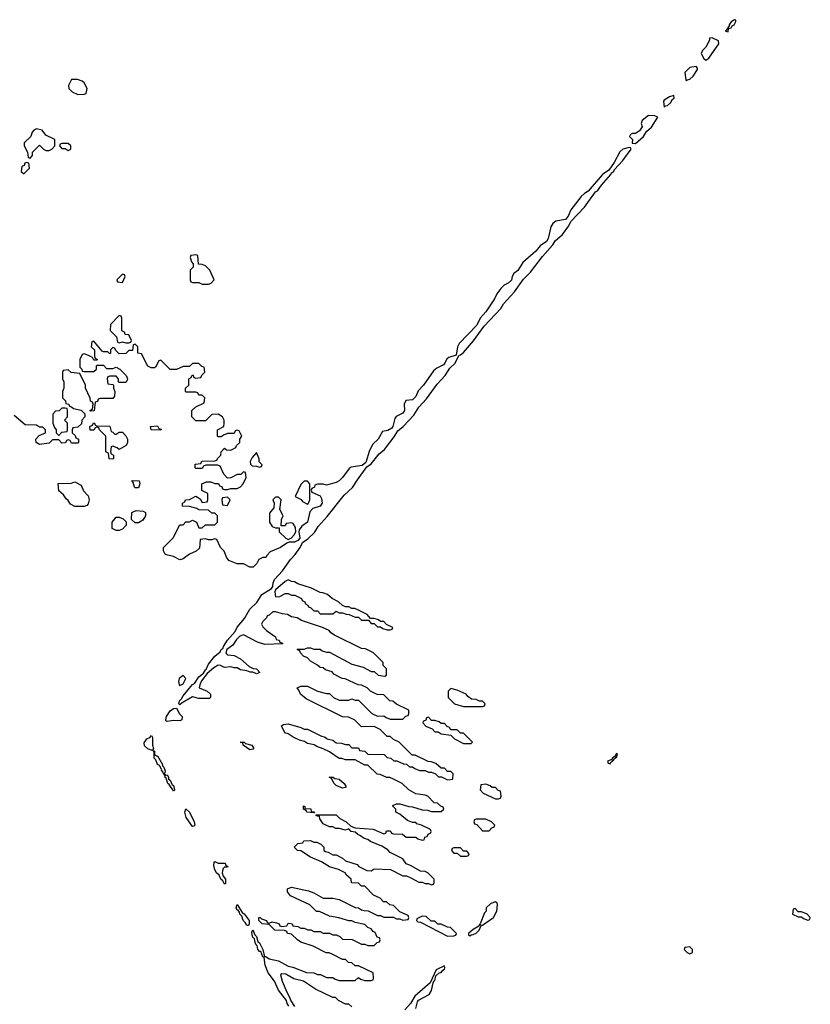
# Model space of a CAD drawing. Header units: inches. Extents: x 2380053 to 2584298, y 380219 to 546618.
# Tile 778 of 788: x 2481145 to 2486106, y 513305 to 519482. Entities that reach past the tile are written whole.
import ezdxf

# ---------------------------------------------------------------- set-up
doc = ezdxf.new("R2010")
doc.units = ezdxf.units.IN
doc.header["$MEASUREMENT"] = 0
doc.layers.add('C4581', color=7, linetype='Continuous')

msp = doc.modelspace()

# ---------------------------------------------------------------- linework, layer by layer
at = {"layer": 'C4581', "color": 2}
for points, elevation in [([(2485630, 519482), (2485610, 519468.7), (2485596, 519450), (2485596.9, 519443.1), (2485574, 519410), (2485590, 519406.8), (2485593.2, 519426.8), (2485610, 519431.3), (2485615.9, 519444.1), (2485628.7, 519450), (2485639, 519470), (2485639, 519479)], 54), ([(2485490, 519368), (2485474, 519366), (2485474, 519354), (2485451.3, 519310), (2485430.5, 519289.5), (2485420.7, 519270), (2485438, 519238), (2485450, 519228.5), (2485470, 519241.3), (2485531.5, 519330), (2485529.1, 519349.1)], 54), ([(2485390, 519188.7), (2485350, 519181.2), (2485318.8, 519150), (2485324, 519104), (2485330, 519098), (2485335.1, 519104.9), (2485350, 519108.2), (2485371.6, 519128.4), (2485398, 519170), (2485398, 519178)], 54), ([(2481507.3, 519107.3), (2481470, 519106), (2481452, 519070), (2481454, 519050), (2481474, 519030), (2481510, 519012), (2481550, 519014), (2481562, 519018), (2481568, 519050), (2481550, 519086), (2481536.4, 519096.4)], 54), ([(2485250, 519006), (2485222, 518998), (2485190, 518978), (2485184.7, 518970), (2485190, 518934), (2485198, 518942), (2485210, 518942.8), (2485230, 518962.8), (2485238.6, 518981.4), (2485252.3, 518990)], 54), ([(2485090, 518882), (2485051.1, 518848.9), (2485044.7, 518830), (2485050.8, 518809.2), (2485034.8, 518785.2), (2485010, 518769), (2484990, 518768.7), (2484978, 518762), (2484971.3, 518750), (2484990.7, 518730.7), (2484987.5, 518707.5), (2485010, 518704.4), (2485058.4, 518750), (2485078.4, 518781.6), (2485110, 518808.4), (2485148.7, 518870), (2485130, 518879.3)], 54), ([(2481250, 518798), (2481234, 518790), (2481223.6, 518776.4), (2481214, 518750), (2481174, 518710), (2481174, 518690), (2481194, 518650), (2481198, 518618), (2481210, 518614), (2481226, 518630), (2481226, 518650), (2481270, 518694), (2481294, 518670), (2481310, 518662), (2481330, 518662), (2481346, 518670), (2481366, 518690), (2481366, 518730), (2481310, 518758), (2481286, 518790)], 54), ([(2481450, 518706), (2481410, 518706), (2481398, 518702), (2481394, 518690), (2481410, 518674), (2481430, 518674), (2481450, 518662), (2481466, 518670), (2481466, 518690)], 54), ([(2481190, 518586), (2481178, 518582), (2481172.7, 518567.3), (2481158, 518562), (2481154, 518530), (2481170, 518514), (2481206, 518550), (2481202, 518582)], 54), ([(2482250, 518006), (2482218, 518002), (2482214, 517990), (2482223.6, 517963.6), (2482234, 517950), (2482234, 517930), (2482214, 517910), (2482214, 517850), (2482218, 517838), (2482230, 517834), (2482270, 517834), (2482290, 517822), (2482330, 517822), (2482346, 517830), (2482366, 517850), (2482338, 517910), (2482310, 517938), (2482290, 517946), (2482267.3, 517947.3), (2482262, 518002)], 54), ([(2481790, 517886), (2481754, 517850), (2481758, 517838), (2481790, 517834), (2481806, 517870), (2481802, 517882)], 54), ([(2481770, 517626), (2481714, 517570), (2481712.7, 517532.7), (2481752.7, 517492.7), (2481758, 517458), (2481770, 517454), (2481790, 517462), (2481810, 517454), (2481830, 517454), (2481842, 517458), (2481846, 517470), (2481830, 517506), (2481807.3, 517507.3), (2481802, 517522), (2481786, 517530), (2481786, 517610), (2481782, 517622)], 54), ([(2481430, 517046), (2481410, 517046), (2481392.7, 517027.3), (2481370, 517026), (2481352.7, 517007.3), (2481354, 516950), (2481363.6, 516923.6), (2481374, 516910), (2481374, 516890), (2481390, 516874), (2481410, 516894), (2481442, 516898), (2481446, 516910), (2481446, 516950), (2481426, 516970), (2481446, 516990), (2481446, 517030), (2481442, 517042)], 54), ([(2481742, 516882), (2481750, 516882), (2481770, 516894), (2481790, 516894), (2481811.6, 516871.6), (2481822, 516850), (2481822, 516830), (2481814, 516810), (2481770, 516786), (2481756.4, 516796.4), (2481730, 516806), (2481718, 516802), (2481714, 516770), (2481718, 516758), (2481734, 516750), (2481734, 516730), (2481730, 516726), (2481707.3, 516727.3), (2481702, 516762), (2481686, 516770), (2481686, 516870), (2481646, 516910), (2481642, 516922), (2481630, 516926), (2481618, 516922), (2481610, 516906), (2481587.3, 516907.3), (2481586, 516930), (2481602, 516938), (2481607.3, 516952.7), (2481614, 516950), (2481618, 516938), (2481630, 516934), (2481710, 516932), (2481718, 516898), (2481730, 516894)], 54), ([(2482030, 516906), (2481970, 516908), (2481966, 516930), (2482010, 516934), (2482018, 516918), (2482032.7, 516912.7)], 54), ([(2482630, 516766), (2482603.6, 516736.4), (2482592, 516710), (2482592.7, 516692.7), (2482603.6, 516683.6), (2482630, 516682), (2482650, 516674), (2482662, 516678), (2482666, 516690), (2482648, 516708), (2482647.3, 516727.3)], 54), ([(2481490, 516428), (2481463.1, 516443.1), (2481450, 516466), (2481436.4, 516476.4), (2481420.4, 516500.4), (2481390, 516526), (2481387.3, 516572.7), (2481470, 516574), (2481490, 516582), (2481530, 516562), (2481546.4, 516526.4), (2481574.4, 516494.4), (2481581, 516470), (2481575.3, 516444.7), (2481565.4, 516434.6), (2481550, 516428.7)], 54), ([(2481870, 516546), (2481866, 516550), (2481858, 516578), (2481848.9, 516591.1), (2481894, 516590), (2481898, 516570), (2481890, 516546)], 54), ([(2482950, 516586), (2482930, 516586), (2482910, 516566), (2482874, 516490), (2482911.3, 516471.3), (2482919.6, 516459.6), (2482950, 516442), (2482955.3, 516444.7), (2482966, 516470), (2482966, 516570)], 54), ([(2482450, 516486), (2482418, 516482), (2482414, 516470), (2482418, 516438), (2482450, 516434), (2482466, 516470)], 54), ([(2482770, 516486), (2482750, 516486), (2482734, 516470), (2482742, 516450), (2482739.6, 516420.4), (2482712.7, 516387.3), (2482712, 516330), (2482730, 516302), (2482750, 516294), (2482774, 516294), (2482774, 516270), (2482814, 516230), (2482830, 516222), (2482850, 516232), (2482868, 516250), (2482878, 516270), (2482876.4, 516296.4), (2482862, 516322), (2482850, 516326), (2482818, 516322), (2482810, 516306), (2482786, 516306), (2482787.3, 516347.3), (2482798, 516370), (2482778, 516410), (2482786, 516470)], 54), ([(2481870, 516326), (2481847.3, 516347.3), (2481848, 516390), (2481876.4, 516403.6), (2481919.6, 516399.6), (2481934, 516390), (2481934, 516370), (2481916.9, 516343.1), (2481890, 516326)], 54), ([(2481750, 516278), (2481726, 516290), (2481726, 516330), (2481750, 516362), (2481770, 516362), (2481794, 516350), (2481812.7, 516332.7), (2481814, 516310), (2481790, 516286), (2481770, 516278)], 54), ([(2482830, 515968), (2482810, 515957.2), (2482750, 515906), (2482746.4, 515893.6), (2482750, 515862), (2482776.4, 515863.6), (2482810, 515882), (2482830, 515882), (2482850, 515872), (2482871.6, 515871.6), (2482914, 515850), (2482918, 515838), (2482934, 515830), (2482938, 515818), (2482954, 515810), (2482958, 515798), (2482972.7, 515792.7), (2482990, 515774), (2483012.7, 515772.7), (2483030, 515754), (2483110, 515754), (2483130, 515772), (2483150, 515762), (2483170, 515762), (2483192.7, 515752.7), (2483211.6, 515751.6), (2483250, 515734), (2483270, 515734), (2483290, 515714), (2483334, 515714), (2483350, 515694), (2483370, 515694), (2483390, 515674), (2483410, 515674), (2483423.6, 515663.6), (2483450, 515654), (2483470, 515654), (2483482, 515658), (2483486, 515670), (2483447.3, 515687.3), (2483430, 515706), (2483410, 515706), (2483396.4, 515716.4), (2483370, 515726), (2483346, 515726), (2483326, 515750), (2483270, 515778), (2483247.3, 515787.3), (2483228.4, 515788.4), (2483210, 515798), (2483190, 515798), (2483170, 515806), (2483146, 515830), (2483106, 515850), (2483076.4, 515876.4), (2483047.3, 515887.3), (2483030, 515888), (2482976.4, 515916.4), (2482890, 515942), (2482870, 515955.3), (2482850, 515958)], 54), ([(2482170, 515368), (2482146, 515350), (2482141, 515330), (2482144.7, 515310), (2482150, 515304.7), (2482170, 515316), (2482188, 515350)], 58), ([(2483850, 515286), (2483834, 515270), (2483834, 515230), (2483874, 515190), (2483930, 515174), (2484050, 515174), (2484062, 515178), (2484066, 515190), (2484050, 515206), (2484030, 515206), (2484010, 515218), (2483980.4, 515220.4), (2483956.4, 515236.4), (2483946, 515250), (2483890, 515275.3)], 54), ([(2482150, 515084), (2482110, 515085.2), (2482070, 515079), (2482062.7, 515082.7), (2482061.2, 515090), (2482065.4, 515110), (2482090, 515146.4), (2482110, 515160.4), (2482130, 515162), (2482147.3, 515127.3), (2482164.7, 515110), (2482162, 515090)], 54), ([(2483710, 515106), (2483698, 515102), (2483692.7, 515087.3), (2483678, 515082), (2483674, 515070), (2483694, 515050), (2483732.7, 515032.7), (2483750, 515014), (2483770, 515014), (2483790, 515002), (2483850, 514994), (2483874, 514970), (2483930, 514942), (2483970, 514942), (2483978, 514942), (2483986, 514950), (2483930, 515006), (2483910, 515006), (2483890, 515026), (2483850, 515026), (2483842, 515042), (2483827.3, 515047.3), (2483810, 515066), (2483790, 515066), (2483776.4, 515076.4), (2483750, 515086), (2483730, 515086)], 54), ([(2481970, 514899), (2481950, 514907), (2481927.7, 514927.7), (2481925.8, 514945.8), (2481943.6, 514970), (2481961.5, 514978.5), (2481971.1, 514991.1), (2481979.1, 514979.1), (2481979.1, 514930), (2481984.7, 514910), (2481979.8, 514900.2)], 54), ([(2482590, 514902), (2482548, 514930), (2482546, 514946), (2482528, 514950), (2482554, 514950), (2482562, 514942), (2482602, 514930), (2482614, 514910), (2482610, 514906)], 54), ([(2482003.6, 514863.6), (2482010, 514864.7), (2482041, 514810), (2482041, 514801), (2482050, 514792), (2482058.8, 514770), (2482054, 514750), (2482062, 514742), (2482070, 514744.7), (2482078.8, 514730), (2482078, 514718), (2482090, 514711.3), (2482102.8, 514682.8), (2482110, 514678), (2482116, 514650), (2482115.3, 514644.7), (2482110, 514644), (2482083.3, 514683.3), (2482074, 514690), (2482064.1, 514724.1), (2482055.3, 514730), (2482058, 514738), (2482050, 514746), (2482043.7, 514763.7), (2482035.3, 514770), (2482036.4, 514776.4), (2482022.7, 514802.7), (2482009.6, 514810), (2481999.5, 514839.5), (2481989.5, 514850), (2481988.7, 514888.7), (2481982, 514898), (2481990, 514894), (2481991.3, 514871.3)], 54), ([(2484890, 514878), (2484879.6, 514860.4), (2484862, 514850), (2484859.6, 514840.4), (2484834, 514830), (2484838, 514818), (2484850, 514814), (2484855.3, 514824.7), (2484866, 514830), (2484862, 514838), (2484870, 514834), (2484875.3, 514844.7), (2484886, 514850), (2484882, 514858), (2484890, 514854), (2484895.3, 514875.3)], 54), ([(2483170, 514662), (2483130, 514678), (2483118, 514690), (2483102, 514722), (2483086, 514730), (2483111.1, 514731.1), (2483122, 514722), (2483150, 514718), (2483182, 514690), (2483194, 514670), (2483190, 514666)], 54), ([(2484070, 514686), (2484038, 514682), (2484034, 514650), (2484054, 514630), (2484130, 514594), (2484150, 514594), (2484162, 514598), (2484166, 514610), (2484162, 514642), (2484147.3, 514647.3), (2484130, 514666), (2484110, 514666), (2484096.4, 514676.4)], 54), ([(2482230, 514421.2), (2482190, 514478), (2482180.9, 514510), (2482188.4, 514531.6), (2482210.5, 514510.5), (2482238.8, 514450), (2482244.7, 514430), (2482238, 514422)], 54), ([(2482990, 514506), (2482946, 514510), (2482942, 514522), (2482926, 514530), (2482926, 514550), (2482934, 514546), (2482934, 514534), (2482970.9, 514530.9), (2482974, 514514), (2482991.6, 514511.6), (2482994, 514506)], 54), ([(2484070, 514466), (2484010, 514466), (2483998, 514462), (2483994, 514450), (2483998, 514438), (2484012.7, 514432.7), (2484050, 514394), (2484090, 514394), (2484107.3, 514412.7), (2484122, 514418), (2484126, 514430), (2484106, 514450)], 54), ([(2483910, 514286), (2483870, 514286), (2483858, 514282), (2483854, 514270), (2483870, 514254), (2483890, 514254), (2483910, 514234), (2483950, 514234), (2483962, 514238), (2483966, 514250), (2483950, 514266), (2483930, 514266)], 54), ([(2482430, 514058), (2482419.5, 514079.5), (2482407, 514090), (2482396, 514116), (2482379.3, 514130), (2482370, 514148.7), (2482364.1, 514175.9), (2482364.7, 514195.3), (2482370, 514202), (2482390, 514191.3), (2482434, 514190), (2482438, 514178), (2482452, 514170), (2482450, 514166), (2482430, 514166), (2482422, 514158), (2482418, 514142), (2482416, 514130), (2482421, 514110), (2482437.3, 514090), (2482436.9, 514063.1)], 54), ([(2482570, 513799), (2482558.9, 513818.9), (2482547, 513830), (2482538.6, 513858.6), (2482526, 513870), (2482524, 513884), (2482516.4, 513896.4), (2482510, 513895.3), (2482502.7, 513910), (2482509.2, 513930.8), (2482540.7, 513880.7), (2482553.4, 513873.4), (2482584.7, 513830), (2482584.7, 513810), (2482579.8, 513800.2)], 54), ([(2484130, 513948.7), (2484102, 513938), (2484072, 513910), (2484071.3, 513890), (2484061, 513879), (2484034, 513810), (2484038, 513802), (2484030, 513806), (2484025.4, 513794.6), (2483990, 513775.3), (2483962, 513750), (2483962, 513742), (2483970, 513734), (2483978, 513742), (2483990, 513742.8), (2484010, 513751.3), (2484028.7, 513770), (2484040.4, 513799.6), (2484050, 513802), (2484119, 513850), (2484139, 513890), (2484144, 513930), (2484140.4, 513940.4)], 54), ([(2483670, 513858), (2483638, 513842), (2483634, 513830), (2483643.6, 513823.6), (2483659.6, 513819.6), (2483830, 513732), (2483870, 513734), (2483882, 513738), (2483886, 513750), (2483847.3, 513787.3), (2483828.4, 513788.4), (2483790, 513808), (2483768, 513808), (2483750, 513826), (2483727.3, 513827.3), (2483696.4, 513856.4)], 54), ([(2486010, 513906), (2485998, 513902), (2485994, 513870), (2486030, 513854), (2486050, 513854), (2486063.6, 513843.6), (2486090, 513834), (2486102, 513838), (2486106, 513850), (2486086, 513870), (2486050, 513886), (2486030, 513886)], 54), ([(2485350, 513666), (2485318, 513662), (2485314, 513650), (2485334, 513630), (2485350, 513622), (2485366, 513630), (2485366, 513650)], 54)]:
    msp.add_lwpolyline(points, close=True, dxfattribs=dict(at, elevation=elevation))
at = {"layer": 'C4581', "color": 2, "elevation": 54}
for points in [[(2482833.2, 513293.2), (2482822.7, 513310), (2482819, 513330), (2482770, 513394), (2482744.5, 513450), (2482703.5, 513503.5), (2482686, 513550), (2482679, 513599), (2482670, 513602), (2482657.2, 513637.2), (2482650, 513637.2), (2482639.3, 513650), (2482634.6, 513674.6), (2482630, 513675.3), (2482622.7, 513690), (2482619, 513719), (2482610, 513722), (2482606, 513730), (2482602, 513758), (2482608, 513772), (2482621, 513741), (2482630.7, 513730.7), (2482639.8, 513699.8), (2482650.5, 513690.5), (2482670.8, 513650), (2482682, 513602), (2482690, 513604.7), (2482710, 513591), (2482770, 513578), (2482830, 513544.7), (2482858.8, 513538.8), (2482945.4, 513505.4), (2482990, 513502), (2483012.7, 513492.7), (2483031.6, 513491.6), (2483070, 513474), (2483110, 513474), (2483123.6, 513463.6), (2483150, 513454), (2483250, 513454), (2483270, 513474), (2483283.6, 513463.6), (2483310, 513454), (2483350, 513454), (2483362, 513458), (2483366, 513470), (2483362, 513502), (2483270, 513546), (2483250, 513546), (2483230, 513566), (2483207.3, 513567.3), (2483190, 513586), (2483170, 513586), (2483110, 513618), (2483087.3, 513627.3), (2483068.4, 513628.4), (2482986, 513670), (2482910, 513695.3), (2482888.9, 513708.9), (2482850, 513746), (2482826, 513750), (2482822, 513762), (2482807.3, 513767.3), (2482746, 513770), (2482710, 513806), (2482666, 513810), (2482646, 513830), (2482646, 513850), (2482654, 513850), (2482662, 513842), (2482694, 513830), (2482698, 513818), (2482710, 513814), (2482730, 513822), (2482756.9, 513816.9), (2482774, 513810), (2482778, 513798), (2482790, 513794), (2482822, 513798), (2482830, 513814), (2482847.3, 513812.7), (2482854, 513810), (2482858, 513798), (2482890, 513794), (2482910, 513782), (2482930, 513782), (2482952.7, 513772.7), (2482971.6, 513771.6), (2482990, 513762), (2483030, 513762), (2483050, 513752), (2483090, 513752), (2483110, 513742), (2483130, 513742), (2483154, 513730), (2483170, 513714), (2483231.6, 513711.6), (2483290, 513682), (2483310, 513682), (2483330, 513674), (2483370, 513674), (2483387.3, 513692.7), (2483402, 513698), (2483406, 513710), (2483402, 513722), (2483387.3, 513727.3), (2483374.6, 513754.6), (2483362, 513762), (2483350, 513778), (2483330, 513786), (2483310, 513806), (2483250, 513818), (2483230, 513828), (2483210, 513828), (2483147.3, 513847.3), (2483090, 513858), (2483027.3, 513887.3), (2483008.4, 513888.4), (2482966, 513930), (2482844.7, 513984.7), (2482826, 514010), (2482826, 514030), (2482850, 514041), (2482956.9, 514016.9), (2482990, 514004.7), (2483050, 513972), (2483110, 513971.3), (2483150, 513962), (2483250, 513912), (2483271, 513911), (2483290, 513898), (2483307.3, 513892.7), (2483331.6, 513891.6), (2483390, 513862), (2483410, 513862), (2483430, 513852), (2483490, 513852), (2483510, 513842), (2483530, 513842), (2483550, 513834), (2483582, 513838), (2483586, 513850), (2483582, 513862), (2483530, 513886), (2483490, 513926), (2483468.4, 513928.4), (2483447.3, 513947.3), (2483428.4, 513948.4), (2483406, 513970), (2483366, 513990), (2483310, 514046), (2483290, 514046), (2483270, 514066), (2483227.3, 514067.3), (2483226, 514090), (2483195.3, 514115.3), (2483188, 514130), (2483146, 514150), (2483088.4, 514168.4), (2483038, 514198), (2482969.1, 514229.1), (2482910, 514268), (2482889.1, 514269.1), (2482868, 514292), (2482890, 514314), (2482922, 514318), (2482928.4, 514331.6), (2482970, 514332), (2482990, 514322), (2483010, 514322), (2483034, 514310), (2483054, 514290), (2483054, 514270), (2483063.6, 514263.6), (2483079.6, 514259.6), (2483110, 514242), (2483130, 514242), (2483170, 514222), (2483190, 514206), (2483262, 514182), (2483274, 514170), (2483323.6, 514143.6), (2483350, 514142), (2483370, 514154), (2483471.1, 514151.1), (2483550, 514112), (2483571.6, 514111.6), (2483599.6, 514099.6), (2483650, 514072), (2483670, 514072), (2483690, 514062), (2483710, 514062), (2483730, 514054), (2483742, 514058), (2483746, 514070), (2483746, 514090), (2483706, 514130), (2483690, 514138), (2483660.4, 514140.4), (2483596.4, 514176.4), (2483570, 514186), (2483550, 514218), (2483470, 514258), (2483454.6, 514274.6), (2483418, 514298), (2483345.6, 514325.6), (2483330, 514339), (2483305.6, 514345.6), (2483283.1, 514363.1), (2483266, 514370), (2483250, 514386), (2483226, 514390), (2483210, 514406), (2483190, 514398), (2483150, 514408), (2483128.4, 514408.4), (2483110, 514418), (2483090, 514418), (2483050, 514438), (2483028.7, 514468.7), (2483026, 514486), (2483014, 514486), (2483006, 514490), (2483006, 514494), (2483130, 514494), (2483154, 514470), (2483194, 514450), (2483222, 514422), (2483250, 514412), (2483363.6, 514403.6), (2483430, 514374), (2483442, 514378), (2483447.3, 514392.7), (2483467.3, 514392.7), (2483474, 514390), (2483478, 514378), (2483490, 514374), (2483547.3, 514372.7), (2483570, 514354), (2483630, 514354), (2483643.6, 514343.6), (2483670, 514334), (2483682, 514338), (2483687.3, 514352.7), (2483702, 514358), (2483707.3, 514372.7), (2483722, 514378), (2483726, 514390), (2483722, 514402), (2483666, 514430), (2483638, 514438), (2483630, 514446), (2483610, 514446), (2483578, 514458), (2483530, 514498), (2483506, 514510), (2483506, 514530), (2483487.3, 514547.3), (2483487.3, 514552.7), (2483510, 514562), (2483530, 514562), (2483586.4, 514546.4), (2483610, 514544.7), (2483670, 514526), (2483703.6, 514523.6), (2483730, 514514), (2483790, 514514), (2483806, 514530), (2483802, 514542), (2483787.3, 514547.3), (2483767.3, 514567.3), (2483746, 514570), (2483706, 514610), (2483690, 514618), (2483630, 514626), (2483586, 514650), (2483546, 514690), (2483490, 514718), (2483467.3, 514727.3), (2483448.4, 514728.4), (2483407.3, 514747.3), (2483388.4, 514748.4), (2483330, 514806), (2483310, 514806), (2483250, 514838), (2483190, 514838), (2483167.3, 514847.3), (2483150, 514848), (2483088, 514890), (2483050, 514908.7), (2483010, 514922), (2482993.2, 514933.2), (2482950, 514942), (2482932.9, 514952.9), (2482901.2, 514961.2), (2482860.2, 514980.2), (2482830, 515002), (2482808.9, 515008.9), (2482787.3, 515052.7), (2482800.4, 515059.6), (2482830, 515064.7), (2482910, 515042), (2482930, 515032), (2482951.6, 515031.6), (2483034, 514990), (2483062, 514982), (2483074, 514970), (2483110, 514962), (2483130, 514944.7), (2483163.6, 514943.6), (2483190, 514934), (2483210, 514934), (2483230, 514914), (2483270, 514914), (2483278, 514898), (2483310, 514894), (2483330, 514874), (2483431.6, 514871.6), (2483450, 514854), (2483474, 514850), (2483492.7, 514832.7), (2483511.6, 514831.6), (2483552.7, 514812.7), (2483571.6, 514811.6), (2483590, 514794), (2483610, 514794), (2483623.6, 514783.6), (2483652.7, 514772.7), (2483690, 514772), (2483710, 514762), (2483730, 514762), (2483754, 514750), (2483772.7, 514732.7), (2483791.6, 514731.6), (2483830, 514714), (2483862, 514718), (2483866, 514750), (2483850, 514766), (2483830, 514766), (2483810, 514786), (2483790, 514786), (2483756.4, 514816.4), (2483727.3, 514827.3), (2483708.4, 514828.4), (2483627.3, 514867.3), (2483608.4, 514868.4), (2483526, 514950), (2483490, 514966), (2483470, 514986), (2483450, 514986), (2483406, 515030), (2483370, 515048), (2483290, 515046), (2483246, 515090), (2483207.3, 515107.3), (2483170, 515108), (2482942, 515222), (2482906, 515250), (2482896.4, 515276.4), (2482886, 515290), (2482910, 515302), (2482950, 515302), (2483014, 515270), (2483070, 515254), (2483090, 515254), (2483114, 515230), (2483150, 515214), (2483210, 515214), (2483230, 515222), (2483250, 515214), (2483270, 515214), (2483354, 515130), (2483390, 515112), (2483430, 515114), (2483443.6, 515103.6), (2483470, 515094), (2483550, 515094), (2483567.3, 515112.7), (2483582, 515118), (2483586, 515130), (2483586, 515150), (2483508.4, 515188.4), (2483487.3, 515207.3), (2483468.4, 515208.4), (2483430, 515246), (2483388.4, 515248.4), (2483346, 515270), (2483326, 515290), (2483290, 515308), (2483268.4, 515308.4), (2483187.3, 515347.3), (2483168.4, 515348.4), (2483115.3, 515375.3), (2483106, 515390), (2483064, 515404), (2483050, 515415.3), (2483030, 515418), (2483013.6, 515433.6), (2482970, 515458), (2482950, 515478), (2482926, 515490), (2482906, 515510), (2482902, 515522), (2482886, 515530), (2482890, 515534), (2482930, 515534), (2482950, 515542), (2482970, 515542), (2482990, 515534), (2483030, 515534), (2483043.6, 515523.6), (2483070, 515514), (2483090, 515514), (2483230, 515438), (2483299.6, 515419.6), (2483350, 515394), (2483370, 515394), (2483394, 515370), (2483436.4, 515363.6), (2483446, 515370), (2483446, 515410), (2483426, 515430), (2483426, 515450), (2483366, 515510), (2483314.6, 515534.6), (2483290, 515538), (2483120.4, 515620.4), (2483096.4, 515636.4), (2483086, 515650), (2483046, 515670), (2482913.6, 515713.6), (2482886, 515730), (2482850, 515735.3), (2482826, 515750), (2482794, 515754), (2482750, 515768), (2482732.7, 515767.3), (2482710, 515746), (2482698, 515742), (2482694, 515730), (2482670, 515706), (2482662, 515690), (2482670, 515674), (2482694, 515650), (2482751.1, 515611.1), (2482754, 515594), (2482774, 515590), (2482778, 515578), (2482794, 515570), (2482794, 515566), (2482683.1, 515563.1), (2482638, 515578), (2482550, 515622), (2482525.8, 515614.2), (2482505.5, 515594.5), (2482482, 515558), (2482444.7, 515530), (2482438, 515510), (2482442.8, 515502.8), (2482450, 515498), (2482490, 515494), (2482530, 515472), (2482584.7, 515424.7), (2482610, 515411.3), (2482630.7, 515410.7), (2482652.7, 515387.3), (2482630, 515378), (2482608.7, 515388.7), (2482591.3, 515388.7), (2482570, 515398), (2482530, 515404), (2482510, 515415.3), (2482490, 515415.3), (2482470, 515422), (2482430, 515418), (2482406, 515430), (2482390, 515432.7), (2482363.4, 515416.6), (2482320.5, 515379.5), (2482284.9, 515335.1), (2482274.8, 515310), (2482272, 515290), (2482322, 515270), (2482342, 515250), (2482342, 515230), (2482336, 515224), (2482270, 515224), (2482230, 515233.2), (2482163.5, 515196.5), (2482150, 515184), (2482144, 515190), (2482148, 515210), (2482159.4, 515220.6), (2482170, 515240.5), (2482230, 515310.4), (2482241.6, 515318.4), (2482270, 515359.1), (2482298, 515382), (2482310, 515402.8), (2482315.5, 515404.5), (2482330, 515439.1), (2482369.7, 515490), (2482403, 515517), (2482410, 515530.6), (2482421.2, 515538.8), (2482423.6, 515550), (2482448, 515590), (2482496.2, 515643.8), (2482509.1, 515670.9), (2482554.9, 515725.1), (2482590, 515784.4), (2482633.2, 515826.8), (2482664.9, 515875.1), (2482725.8, 515914.2), (2482734, 515926), (2482735.6, 515950), (2482743, 515970), (2482794.9, 516025.1), (2482844.7, 516095.3), (2482873.9, 516126.1), (2482904.2, 516170), (2482918.6, 516201.4), (2482954, 516226), (2482994.6, 516265.4), (2483018.4, 516301.6), (2483074.9, 516365.1), (2483180.9, 516499.1), (2483233.6, 516546.4), (2483263.9, 516596.1), (2483323.3, 516676.7), (2483350, 516694.9), (2483401.6, 516758.4), (2483434.1, 516785.9), (2483495, 516865), (2483518, 516902), (2483550.7, 516929.3), (2483618, 517002), (2483648.7, 517051.3), (2483696.8, 517103.2), (2483765.4, 517194.6), (2483814, 517250), (2483844.1, 517295.9), (2483874.8, 517325.2), (2483901.6, 517378.4), (2483910, 517379.3), (2483930, 517394.4), (2483992.2, 517467.8), (2484060.5, 517559.5), (2484163.6, 517670), (2484181.5, 517698.5), (2484250, 517774.9), (2484305.6, 517854.4), (2484350, 517898.7), (2484424.6, 517995.4), (2484490.7, 518069.3), (2484505.6, 518094.4), (2484550, 518133.7), (2484590.7, 518189.3), (2484604.2, 518215.8), (2484690, 518306.7), (2484758.7, 518401.3), (2484770.8, 518409.2), (2484795.2, 518444.8), (2484853.3, 518510), (2484858.4, 518521.6), (2484870, 518528.4), (2484877.4, 518542.6), (2484930, 518599.3), (2484982.7, 518670), (2484978, 518678), (2484970, 518680.9), (2484930, 518669.2), (2484910, 518654), (2484874.6, 518585.4), (2484841.1, 518538.9), (2484802.8, 518510), (2484713, 518407), (2484688.1, 518391.9), (2484668.1, 518371.9), (2484602.8, 518290), (2484586.8, 518250), (2484570.5, 518229.5), (2484510, 518217.2), (2484490, 518204), (2484477.5, 518182.5), (2484462, 518110), (2484450.7, 518090), (2484410, 518062.7), (2484384, 518030), (2484301.6, 517958.4), (2484270.4, 517909.6), (2484246, 517890), (2484234.8, 517870), (2484230, 517848.7), (2484210, 517829), (2484184, 517816), (2484164.5, 517795.5), (2484138, 517762), (2484124.7, 517730), (2484070.4, 517649.6), (2484034, 517610), (2484013.8, 517566.2), (2483902, 517450), (2483892.7, 517430), (2483882.8, 517377.2), (2483837.1, 517362.9), (2483826.2, 517353.8), (2483813.7, 517326.3), (2483803.4, 517316.6), (2483763.4, 517296.6), (2483740.6, 517279.4), (2483679.1, 517190), (2483645.5, 517154.5), (2483630, 517119), (2483616.7, 517103.3), (2483610, 517098), (2483567.7, 517092.3), (2483557.1, 517070), (2483558.7, 517030), (2483550, 517012.7), (2483507.5, 516992.5), (2483498.9, 516981.1), (2483486.4, 516930), (2483479.6, 516920.4), (2483454.7, 516905.3), (2483422, 516898), (2483394, 516850), (2483361.6, 516818.4), (2483340.7, 516779.3), (2483316.5, 516703.5), (2483294, 516686), (2483224.9, 516675.1), (2483213.4, 516666.6), (2483170.7, 516610), (2483150, 516589.2), (2483130, 516579), (2483070, 516562), (2483050, 516568), (2483012.7, 516567.3), (2482998, 516562), (2482994, 516550), (2482978, 516542), (2482974, 516530), (2482978, 516518), (2483030, 516494), (2483038.8, 516478.8), (2483042.8, 516450), (2483030.8, 516430), (2482985.4, 516414.6), (2482964.7, 516395.3), (2482950.7, 516330), (2482914.4, 516305.6), (2482898, 516282), (2482896, 516270), (2482902.8, 516230), (2482890, 516214), (2482870, 516203.7), (2482836, 516204), (2482821, 516199), (2482782, 516170), (2482716, 516144), (2482696.9, 516123.1), (2482690, 516108.7), (2482670, 516108), (2482645.4, 516094.6), (2482632, 516070), (2482610, 516048), (2482590, 516048), (2482550, 516068), (2482510, 516068), (2482458, 516090), (2482442, 516110), (2482428.9, 516148.9), (2482406, 516170), (2482382, 516222), (2482370, 516226), (2482350, 516218), (2482330, 516218), (2482310, 516226), (2482278, 516222), (2482272.7, 516167.3), (2482252.7, 516147.3), (2482210, 516128.7), (2482170, 516099), (2482150, 516094), (2482110, 516115.3), (2482065.2, 516125.2), (2482058, 516130), (2482048, 516150), (2482048.4, 516171.6), (2482108.4, 516231.6), (2482150, 516314), (2482170, 516314), (2482188.4, 516331.6), (2482210, 516332), (2482230, 516342), (2482254, 516330), (2482270, 516294), (2482290, 516294), (2482310, 516314), (2482370, 516314), (2482386, 516330), (2482386, 516370), (2482370, 516386), (2482350, 516386), (2482330, 516406), (2482270, 516408), (2482256.4, 516416.4), (2482210, 516428), (2482166, 516430), (2482166, 516450), (2482182, 516458), (2482186, 516470), (2482210, 516472), (2482250, 516492), (2482276.9, 516476.9), (2482290, 516454), (2482322, 516458), (2482326, 516470), (2482326, 516510), (2482288.4, 516528.4), (2482288.9, 516571.1), (2482316.4, 516583.6), (2482343.6, 516583.6), (2482370, 516572), (2482391.6, 516571.6), (2482398, 516558), (2482412.7, 516552.7), (2482418, 516538), (2482430, 516534), (2482450, 516534), (2482470, 516542), (2482510, 516542), (2482530, 516552), (2482548, 516570), (2482566, 516610), (2482562, 516642), (2482550, 516646), (2482532, 516628), (2482510, 516628), (2482470, 516608), (2482450, 516606), (2482426, 516630), (2482402, 516682), (2482387.3, 516687.3), (2482312.7, 516687.3), (2482298, 516682), (2482290, 516666), (2482250, 516666), (2482246, 516670), (2482246, 516694), (2482282, 516698), (2482288.4, 516711.6), (2482370, 516714), (2482382, 516718), (2482386, 516730), (2482408, 516750), (2482408.4, 516771.6), (2482430, 516794), (2482443.6, 516783.6), (2482470, 516782), (2482502, 516798), (2482506, 516810), (2482526, 516830), (2482526, 516850), (2482538, 516870), (2482522, 516902), (2482510, 516906), (2482498, 516902), (2482490, 516886), (2482450, 516886), (2482423.6, 516876.4), (2482410, 516866), (2482390, 516866), (2482386, 516870), (2482386, 516910), (2482426, 516930), (2482428, 516950), (2482428, 516970), (2482418, 516990), (2482390, 517008), (2482350, 517006), (2482310, 516966), (2482250, 516966), (2482226, 516990), (2482226, 517030), (2482250, 517054), (2482302, 517078), (2482306, 517110), (2482290, 517126), (2482270, 517126), (2482262, 517142), (2482250, 517146), (2482190, 517146), (2482186, 517150), (2482186, 517170), (2482206, 517190), (2482206, 517230), (2482222, 517238), (2482227.3, 517252.7), (2482232.7, 517252.7), (2482238, 517238), (2482250, 517234), (2482282, 517238), (2482287.3, 517252.7), (2482306, 517270), (2482302, 517302), (2482287.3, 517307.3), (2482270, 517326), (2482230, 517326), (2482210, 517306), (2482170, 517306), (2482130, 517288), (2482090, 517288), (2482030, 517346), (2482018, 517342), (2481996.9, 517303.1), (2481990, 517298), (2481970, 517298), (2481949.1, 517309.1), (2481910, 517386), (2481886, 517390), (2481886, 517430), (2481870, 517446), (2481858, 517442), (2481852.7, 517407.3), (2481830, 517406), (2481810, 517388), (2481770, 517386), (2481747.3, 517407.3), (2481742, 517422), (2481730, 517426), (2481714, 517410), (2481714, 517390), (2481710, 517386), (2481698, 517398), (2481670, 517398), (2481662, 517402), (2481610, 517466), (2481598, 517462), (2481594, 517430), (2481614, 517410), (2481614, 517370), (2481618, 517358), (2481634, 517350), (2481630, 517346), (2481610, 517346), (2481602, 517362), (2481576.4, 517376.4), (2481550, 517386), (2481538, 517382), (2481522, 517350), (2481522, 517302), (2481534, 517290), (2481538, 517278), (2481550, 517274), (2481610, 517274), (2481626, 517290), (2481626, 517310), (2481630, 517314), (2481670, 517314), (2481690, 517294), (2481730, 517294), (2481750, 517302), (2481774, 517290), (2481814, 517250), (2481822, 517230), (2481819.6, 517220.4), (2481810, 517206), (2481770, 517206), (2481766, 517210), (2481766, 517230), (2481750, 517246), (2481710, 517246), (2481698, 517242), (2481694, 517230), (2481698, 517198), (2481730, 517194), (2481734, 517190), (2481734, 517170), (2481742, 517150), (2481739.6, 517120.4), (2481730, 517106), (2481650, 517106), (2481638, 517102), (2481632.7, 517087.3), (2481618, 517082), (2481612.7, 517027.3), (2481590, 517026), (2481586, 517030), (2481602, 517038), (2481606, 517070), (2481602, 517082), (2481588.4, 517088.4), (2481587.3, 517107.3), (2481558, 517170), (2481558, 517190), (2481522, 517262), (2481468.4, 517268.4), (2481450, 517286), (2481418, 517282), (2481414, 517270), (2481414, 517230), (2481422, 517210), (2481422, 517170), (2481414, 517150), (2481414, 517110), (2481431.6, 517091.6), (2481434, 517074), (2481454, 517070), (2481458, 517058), (2481470, 517054), (2481482, 517042), (2481531.6, 517031.6), (2481554, 517010), (2481554, 516990), (2481534, 516970), (2481532.7, 516947.3), (2481510, 516926), (2481478, 516922), (2481474, 516910), (2481474, 516890), (2481492.7, 516872.7), (2481498, 516858), (2481514, 516850), (2481514, 516830), (2481510, 516826), (2481470, 516826), (2481462, 516842), (2481450, 516846), (2481438, 516842), (2481431.6, 516828.4), (2481410, 516826), (2481390, 516846), (2481350, 516846), (2481330, 516826), (2481270, 516818), (2481248, 516830), (2481246, 516850), (2481267.3, 516872.7), (2481306, 516890), (2481306, 516910), (2481290, 516926), (2481270, 516926), (2481250, 516938), (2481180.4, 516940.4), (2481110, 516998)], [(2483630, 513278), (2483640.2, 513319.8), (2483648.4, 513331.6), (2483714.2, 513365.8), (2483730, 513392), (2483740.2, 513439.8), (2483746, 513454), (2483750, 513454), (2483756.4, 513483.6), (2483778, 513502), (2483790, 513504.7), (2483800.2, 513519.8), (2483810, 513524.7), (2483813.2, 513533.2), (2483810, 513546), (2483758, 513522), (2483721, 513439), (2483624.7, 513355.3), (2483598, 513310), (2483562, 513270)], [(2483228.4, 513288.4), (2483210, 513306), (2483190, 513306), (2483146, 513330), (2483127.3, 513347.3), (2483110, 513348), (2483000.2, 513400.2), (2482926, 513450), (2482865.2, 513465.2), (2482814.6, 513494.6), (2482790, 513495.3), (2482782, 513490), (2482791.3, 513450), (2482820.5, 513380.5), (2482838.8, 513350), (2482846.4, 513326.4), (2482870, 513291.3)]]:
    msp.add_lwpolyline(points, dxfattribs=at)

doc.saveas('drawing.dxf')
